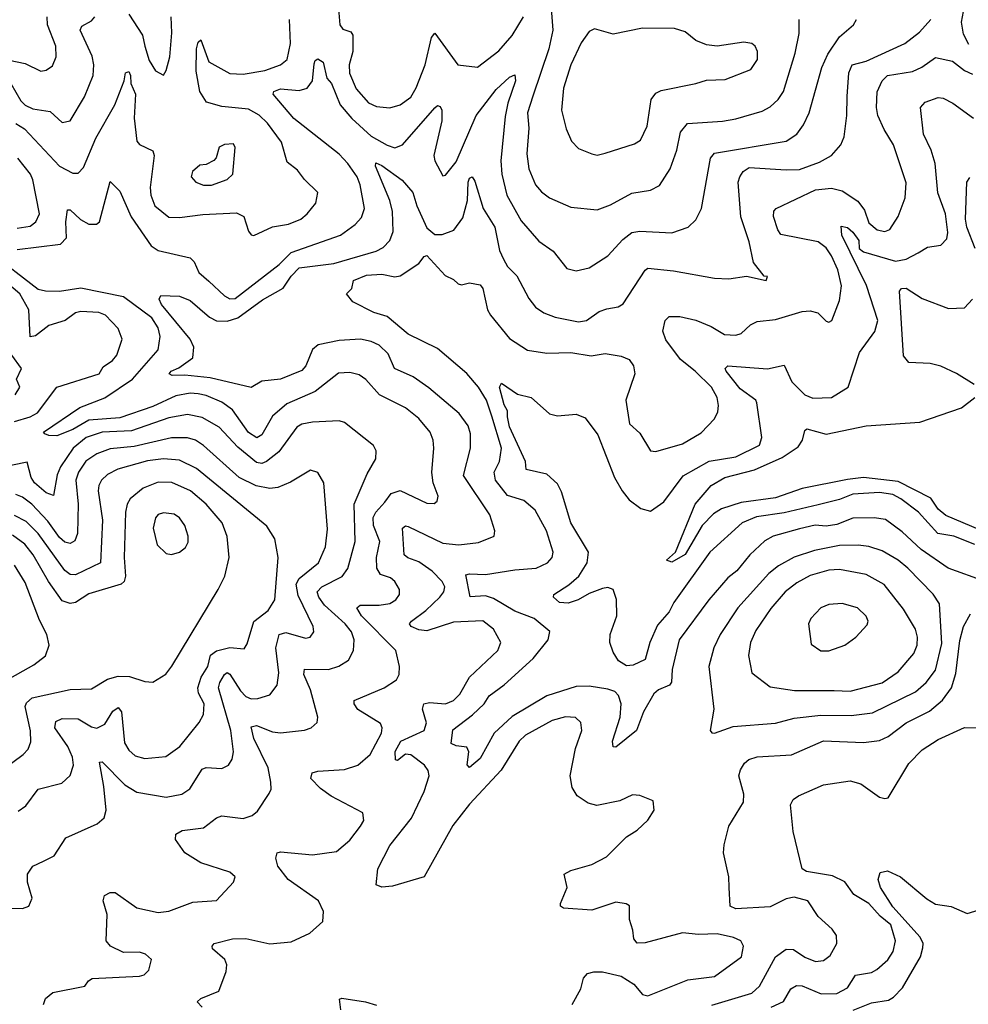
# Model space of a CAD drawing. Extents: x 1550320 to 1685906, y 509093 to 640511.
# Tile 420 of 532: x 1672645 to 1676209, y 570836 to 574535. Entities that reach past the tile are written whole.
import ezdxf

# ---------------------------------------------------------------- set-up
doc = ezdxf.new("R2010")
doc.units = 0

msp = doc.modelspace()

# ---------------------------------------------------------------- linework, layer by layer
at = {"layer": '0CON20XD'}
for points in [[(1676211, 574441), (1676190.2, 574480.2), (1676183.3, 574525), (1676197.7, 574605), (1676164.2, 574735), (1676173.3, 574825), (1676229.8, 574960.2)], [(1674637.8, 574627.8), (1674648.4, 574495), (1674632.8, 574425), (1674572.4, 574247.6), (1674553.4, 574185), (1674557.6, 574127.6), (1674550.8, 574030.9), (1674557.6, 573975), (1674583.1, 573915), (1674605, 573888.5), (1674635, 573865.5), (1674715, 573830.5), (1674815, 573820.9), (1674865, 573839.6), (1674945, 573882.9), (1675015, 573894.5), (1675048.1, 573911.9), (1675088.5, 573975), (1675114, 574045), (1675127.4, 574112.6), (1675154.2, 574145), (1675285, 574153.2), (1675335, 574162.5), (1675435, 574191.1), (1675465, 574207.9), (1675495, 574235.5), (1675514.7, 574265), (1675558.8, 574408.8), (1675573, 574483), (1675572.9, 574535)], [(1673842.9, 574575), (1673848.2, 574515), (1673859.5, 574499.5), (1673888.8, 574488.8), (1673897.1, 574477.1), (1673897.2, 574415), (1673882.7, 574365), (1673884.4, 574334.4), (1673908.8, 574275), (1673955, 574222.2), (1673985, 574208.4), (1674035, 574203.1), (1674075, 574215.4), (1674115, 574243.8), (1674135, 574278.9), (1674168.4, 574365), (1674192.7, 574467.3), (1674205, 574484.3), (1674291.3, 574365), (1674365, 574356.7), (1674445, 574418.2), (1674494.7, 574475), (1674538.1, 574545)], [(1672605, 574383), (1672665, 574370.3), (1672725, 574340.9), (1672744.6, 574345.4), (1672768.5, 574361.5), (1672782.1, 574395), (1672780.7, 574435), (1672749.5, 574515), (1672748.2, 574545)], [(1672612.1, 574295), (1672649.7, 574229.7), (1672665, 574214.1), (1672695, 574200), (1672759.9, 574189.9), (1672805, 574148.6), (1672835, 574154.2), (1672888.9, 574245), (1672921.2, 574325), (1672923.7, 574365), (1672917.2, 574397.2), (1672872.3, 574495), (1672879.1, 574510.9), (1672915, 574530.4), (1672927.5, 574545)], [(1672630.6, 574145), (1672662.5, 574125), (1672795, 573984.7), (1672845, 573958.5), (1672865, 573958.5), (1672885, 573979.4), (1672930.7, 574089.3), (1673002.4, 574215), (1673038, 574305), (1673043.1, 574335), (1673055, 574340), (1673061.9, 574325), (1673062.5, 574295), (1673079.7, 574255), (1673074.8, 574165), (1673085, 574078), (1673095, 574065.5), (1673145, 574042), (1673150, 574025), (1673135.4, 573905), (1673137.1, 573875), (1673153.3, 573835), (1673205, 573792.9), (1673245, 573791.2), (1673333.1, 573803.1), (1673459.1, 573809.1), (1673487.5, 573795), (1673505, 573740), (1673515, 573726.7), (1673525, 573723.8), (1673595, 573757.1), (1673655, 573766.2), (1673700.8, 573785), (1673725.6, 573805), (1673758.1, 573845), (1673765.7, 573885.7), (1673715, 573934), (1673689.1, 573969.1), (1673649.4, 573999.4), (1673628.7, 574075), (1673576.2, 574146.2), (1673545, 574176.5), (1673505, 574198.4), (1673405, 574208.8), (1673347.1, 574225), (1673321.6, 574265), (1673308.3, 574341.7), (1673309.6, 574425), (1673315, 574450), (1673325, 574458.8), (1673356, 574376), (1673435, 574332.4), (1673485, 574330.7), (1673565.8, 574344.2), (1673625, 574365.3), (1673650, 574385), (1673661.9, 574445), (1673658.1, 574535)], [(1672635, 573671.6), (1672798, 573692), (1672820.7, 573715), (1672818.4, 573775), (1672825, 573820), (1672835, 573820), (1672873.9, 573783.9), (1672905, 573766.2), (1672933.6, 573766.4), (1672944.6, 573775.4), (1672985, 573926.7), (1673021.1, 573891.1), (1673064, 573794), (1673138.8, 573685), (1673165, 573668.1), (1673285, 573640), (1673300, 573625), (1673317.5, 573585), (1673355, 573552.7), (1673415, 573497.1), (1673435, 573486.8), (1673455, 573486.9), (1673620.4, 573615), (1673665, 573660.2), (1673850.8, 573725), (1673905.7, 573765), (1673928.8, 573791.2), (1673940.5, 573825), (1673924.3, 573915), (1673913, 573945), (1673877.6, 573995), (1673845, 574029.7), (1673675, 574164.1), (1673597.8, 574255), (1673600, 574265), (1673625, 574275.6), (1673695, 574268.3), (1673725, 574277.3), (1673744.7, 574305), (1673750.8, 574369.2), (1673755, 574382), (1673765, 574387.5), (1673785.2, 574375.2), (1673799.3, 574315), (1673816.5, 574295), (1673849.4, 574215), (1673893.1, 574163.1), (1673965, 574097.7), (1674025, 574063.3), (1674055, 574053.6), (1674083.8, 574065), (1674205, 574204), (1674215, 574212.5), (1674225, 574209.2), (1674231.1, 574195), (1674230.7, 574155), (1674200.4, 574025), (1674204.4, 574005), (1674235, 573948.8), (1674245, 573951.2), (1674285, 574001.1), (1674359.5, 574175), (1674435, 574272), (1674485, 574318.9), (1674505, 574328), (1674507.5, 574305), (1674478.4, 574221.6), (1674468.3, 574171.7), (1674453, 574005), (1674455.8, 573955), (1674475.3, 573875), (1674529.6, 573779.6), (1674595, 573702.2), (1674649.4, 573665), (1674700.6, 573600.6), (1674735, 573591.9), (1674785, 573602.2), (1674855, 573648.2), (1674911, 573709), (1674945, 573735.4), (1674975, 573740), (1675095, 573733.8), (1675155.8, 573755), (1675185, 573782.5), (1675206.4, 573825), (1675240.4, 574015), (1675255, 574033.5), (1675525, 574078.7), (1675564.4, 574105), (1675589.6, 574140.4), (1675610.4, 574185), (1675659.1, 574355), (1675681.3, 574405), (1675725, 574470.5), (1675778.1, 574515), (1675789.4, 574535)], [(1673055.6, 574555.6), (1673106, 574476), (1673115.3, 574434.7), (1673131.5, 574381.5), (1673155, 574342.5), (1673185, 574326.7), (1673195.5, 574344.5), (1673208.5, 574395), (1673216.7, 574485), (1673213.8, 574545)], [(1674173.2, 571893.2), (1674158.8, 571945), (1674163.1, 571965), (1674185, 571970), (1674245, 571964.7), (1674275, 571977.5), (1674298.3, 572001.7), (1674334.3, 572065.7), (1674441.5, 572165), (1674452.7, 572195), (1674425.5, 572245), (1674385, 572276.2), (1674275, 572272.1), (1674175, 572239.1), (1674145, 572242.6), (1674115.6, 572255), (1674110, 572265), (1674116.5, 572275), (1674171.4, 572315), (1674223.4, 572365), (1674238.2, 572385), (1674241.8, 572405), (1674232.8, 572425), (1674195, 572463.8), (1674145, 572497.8), (1674103, 572513), (1674088.9, 572525), (1674083.1, 572625), (1674095, 572633.5), (1674105, 572630.7), (1674235, 572568.1), (1674295, 572562.4), (1674369.3, 572570.7), (1674428, 572595), (1674430.6, 572615), (1674411.1, 572675), (1674312.6, 572822.6), (1674339.1, 572925), (1674338.7, 572978.7), (1674329.6, 573009.6), (1674296.5, 573055), (1674182.2, 573152.2), (1674123.4, 573193.4), (1674052.7, 573225), (1674029, 573279), (1673995, 573311.8), (1673965.6, 573325.6), (1673925, 573334.2), (1673845, 573330), (1673766.9, 573313.1), (1673745, 573295.5), (1673720, 573235), (1673705, 573216.7), (1673625, 573183.9), (1673555, 573177.1), (1673515, 573152.9), (1673360.8, 573189.2), (1673265, 573199.7), (1673218.3, 573198.3), (1673207.1, 573205), (1673214.6, 573215), (1673242.6, 573227.4), (1673295.6, 573265), (1673299.1, 573305), (1673285.9, 573335), (1673177.3, 573465), (1673168.6, 573485), (1673175, 573498.8), (1673245, 573495.7), (1673285, 573480), (1673357.7, 573417.7), (1673384.1, 573404.1), (1673425, 573401.9), (1673464.7, 573414.7), (1673557.3, 573482.7), (1673635, 573525.9), (1673665, 573571.6), (1673695, 573602.3), (1673825, 573618.3), (1673984.8, 573665.2), (1674010.5, 573679.5), (1674035.3, 573705), (1674048.6, 573738.6), (1674045.7, 573814.3), (1674035.5, 573855), (1673982.1, 573985), (1673982.8, 573997.2), (1674005, 573987.1), (1674081.8, 573931.8), (1674121.6, 573885), (1674136.7, 573835), (1674175, 573753.5), (1674205, 573727.3), (1674232.6, 573727.4), (1674275.8, 573744.2), (1674309.7, 573790.3), (1674327.8, 573855), (1674329.5, 573925), (1674335, 573939.1), (1674345, 573944.4), (1674355, 573928), (1674386.5, 573825), (1674430, 573755), (1674447.7, 573667.7), (1674462.5, 573635), (1674478.2, 573608.2), (1674512.8, 573572.8), (1674557.7, 573487.7), (1674583.3, 573455), (1674613.6, 573433.6), (1674657, 573417), (1674745, 573400.4), (1674775, 573404.6), (1674821.5, 573438.5), (1674850.9, 573449.1), (1674893.3, 573456.7), (1674912.6, 573467.4), (1674995, 573594.2), (1675005, 573601.1), (1675101.9, 573591.9), (1675255, 573563.3), (1675309.1, 573560.9), (1675375, 573571.2), (1675450, 573555), (1675455, 573570), (1675441.7, 573571.7), (1675402.3, 573622.3), (1675385, 573700), (1675353.7, 573793.7), (1675344.7, 573925), (1675350, 573945), (1675362.5, 573965), (1675385, 573979.6), (1675525, 573970.2), (1675575, 573972.4), (1675649.9, 574000.1), (1675694.4, 574025), (1675730, 574065), (1675742.1, 574095), (1675752.8, 574175), (1675754.3, 574245.7), (1675760.5, 574335), (1675772.9, 574365), (1675825, 574379.4), (1675970.6, 574445), (1676025, 574488.2), (1676068.4, 574535)], [(1674815, 574025.7), (1674845, 574033.1), (1674955, 574067.8), (1674977.4, 574082.6), (1675002.9, 574135), (1675017.8, 574235), (1675035, 574259.2), (1675055, 574268.9), (1675185, 574294.5), (1675225, 574307.8), (1675295, 574310), (1675392.4, 574347.6), (1675416.7, 574385), (1675416.9, 574415), (1675407.5, 574435), (1675395, 574445.8), (1675365, 574450.6), (1675265, 574435.5), (1675225, 574440), (1675185, 574456.7), (1675145, 574488.9), (1675105, 574501.2), (1674985, 574502.3), (1674875, 574480.4), (1674805, 574500.8), (1674785, 574490), (1674755, 574448), (1674715.4, 574365), (1674687.9, 574277.9), (1674681.1, 574195), (1674697.8, 574125), (1674718.3, 574078.3), (1674745, 574050.8), (1674795, 574031.4), (1674815, 574025.7)], [(1676272.5, 572425), (1676132.9, 572475), (1676031.3, 572545), (1675960.9, 572610.9), (1675897.7, 572657.7), (1675855, 572664.2), (1675775, 572662), (1675715, 572638.8), (1675675, 572632.4), (1675634, 572636), (1675575, 572622.6), (1675476, 572595), (1675445, 572576.8), (1675387.7, 572525), (1675339.2, 572465), (1675305, 572437.9), (1675234.6, 572355), (1675122.8, 572205), (1675096, 572094), (1675093.4, 572046.6), (1675086.7, 572035), (1675045, 572017.1), (1675027.3, 572002.7), (1674988.7, 571935), (1674962.2, 571865), (1674885, 571801.9), (1674875, 571803.8), (1674871.9, 571825), (1674901.5, 571915), (1674904.7, 571965), (1674895, 571996.7), (1674881.1, 572011.1), (1674855, 572020.3), (1674785, 572031.9), (1674735, 572030), (1674624.9, 571995.1), (1674495, 571916.9), (1674427.8, 571855), (1674375, 571759.1), (1674335, 571726.2), (1674326, 571736), (1674332.1, 571785), (1674325, 571802.5), (1674285, 571807.3), (1674266.5, 571816.5), (1674272.2, 571867.8), (1674346.2, 571923.8), (1674389.5, 571965), (1674408.9, 571995), (1674465, 572035.7), (1674574.2, 572135), (1674630.4, 572205), (1674636.6, 572236.6), (1674577.5, 572285), (1674505, 572313), (1674425, 572360.8), (1674395, 572370.5), (1674337.3, 572367.3), (1674321.1, 572448.9), (1674335, 572453.8), (1674395, 572450.5), (1674505, 572468.7), (1674585, 572474.7), (1674628.5, 572495), (1674645.5, 572515), (1674649.1, 572535), (1674623.8, 572615), (1674582, 572692), (1674539.3, 572729.3), (1674477.1, 572747.1), (1674432.5, 572805), (1674427.2, 572835), (1674447.2, 572875), (1674455.2, 572925), (1674418.4, 573045), (1674399.2, 573105), (1674368.8, 573155), (1674325, 573205.4), (1674215, 573300), (1674105, 573353.3), (1674025, 573419.5), (1673975, 573434.4), (1673896.2, 573475), (1673873.3, 573505), (1673892.5, 573525), (1673898.8, 573555), (1673947.5, 573575), (1674005, 573578.3), (1674055, 573568.5), (1674075, 573572.9), (1674145, 573618.8), (1674165, 573645.8), (1674175, 573648.6), (1674243.4, 573573.4), (1674275, 573559.2), (1674292.6, 573542.6), (1674305, 573539.2), (1674335, 573546), (1674375, 573538.6), (1674385.3, 573525.3), (1674402.8, 573445), (1674413.8, 573425), (1674485, 573337.3), (1674553.3, 573293.3), (1674625, 573282.3), (1674715, 573284), (1674791.7, 573271.7), (1674845, 573280.9), (1674905, 573271.4), (1674935, 573258.1), (1674950.9, 573235), (1674955.4, 573205), (1674922.2, 573105), (1674936.6, 573016.6), (1674975, 572981.4), (1675015, 572915.8), (1675035, 572912.2), (1675135, 572941.3), (1675205, 572982.9), (1675255.5, 573035), (1675268, 573062), (1675270.4, 573085), (1675265.3, 573115), (1675243.9, 573155), (1675183.2, 573215), (1675128.1, 573258.1), (1675071.9, 573331.9), (1675061.4, 573365), (1675069.4, 573405), (1675085, 573419.4), (1675125, 573420), (1675185, 573405.8), (1675242.8, 573382.7), (1675292.4, 573352.4), (1675335, 573349.5), (1675355, 573355.6), (1675390.9, 573389.1), (1675415, 573401.2), (1675485, 573408.5), (1675585, 573438.2), (1675615, 573441.4), (1675643.2, 573433.2), (1675675, 573402), (1675685, 573398.8), (1675696.2, 573405), (1675725, 573480), (1675732.3, 573535), (1675719.1, 573595), (1675695, 573647.3), (1675675, 573678.2), (1675645, 573699.8), (1675505, 573727.9), (1675493.4, 573745), (1675477.1, 573795), (1675477.8, 573815), (1675487.5, 573825), (1675635, 573895.8), (1675695, 573902.5), (1675735, 573892), (1675793.3, 573853.3), (1675819.4, 573819.4), (1675835, 573771.1), (1675866, 573745), (1675895, 573739.1), (1675913.5, 573746.5), (1675945, 573796), (1675972.2, 573865), (1675975, 573922.5), (1675927.5, 574065), (1675892.4, 574122.4), (1675869.5, 574175), (1675864.2, 574205), (1675866.2, 574263.8), (1675885.3, 574305), (1675905, 574325.7), (1675999.7, 574340.3), (1676033.8, 574356.2), (1676085, 574392.4), (1676148.9, 574378.9), (1676195, 574343.6), (1676225, 574330.6)], [(1676232.8, 572562.8), (1676155, 572594.7), (1676094.5, 572604.5), (1676021.1, 572685), (1675955.1, 572735.1), (1675925, 572750.9), (1675875, 572758.2), (1675775, 572753.1), (1675725, 572732.4), (1675645, 572712), (1675517.2, 572682.8), (1675412.7, 572667.3), (1675359.1, 572645), (1675237.8, 572535), (1675103, 572345), (1675085, 572310.9), (1675040.8, 572260.8), (1675012.4, 572195), (1674995, 572131.9), (1674950, 572110), (1674925, 572107.8), (1674895, 572126.7), (1674875, 572158.8), (1674862, 572195), (1674863, 572225), (1674887.9, 572295), (1674886.8, 572356.8), (1674874.7, 572394.7), (1674855, 572401.8), (1674835, 572398.2), (1674785, 572379.2), (1674743.3, 572355), (1674705, 572343.3), (1674672.5, 572345), (1674650, 572365), (1674651.2, 572375), (1674708.5, 572411.5), (1674746, 572444), (1674776.8, 572495), (1674781.6, 572535), (1674715.3, 572644.7), (1674680.7, 572760.7), (1674665, 572790.9), (1674625, 572828.1), (1674547.5, 572845), (1674544.7, 572875.3), (1674485, 573005.3), (1674477.2, 573042.8), (1674477.5, 573065), (1674465, 573088.1), (1674447.3, 573155), (1674455, 573170), (1674515, 573128.6), (1674566.2, 573115), (1674635, 573054.5), (1674665, 573046.5), (1674735, 573052.9), (1674768.9, 573038.9), (1674817.3, 572975), (1674879.6, 572815), (1674908.2, 572765), (1674935, 572731.8), (1674978.8, 572698.8), (1675015, 572688.2), (1675065, 572723.2), (1675138.2, 572821.8), (1675235, 572876.6), (1675335, 572892.2), (1675425, 572936.5), (1675432.6, 572965), (1675414.6, 573095), (1675410, 573105), (1675351.7, 573148.3), (1675298.8, 573215), (1675295.6, 573225), (1675305.5, 573234.5), (1675455, 573223.8), (1675516.9, 573236.9), (1675545.4, 573175), (1675595, 573126.2), (1675625, 573113.5), (1675695, 573116.2), (1675757.8, 573155), (1675800.6, 573285), (1675857.1, 573362.9), (1675869.1, 573405), (1675826, 573536), (1675733.8, 573725), (1675731.2, 573758.8), (1675755, 573753.8), (1675775, 573736.8), (1675797, 573705), (1675798.9, 573675), (1675815, 573663.1), (1675935, 573628), (1675974.8, 573635.2), (1676020.4, 573659.6), (1676055, 573680), (1676105, 573687.5), (1676127.8, 573712.2), (1676132, 573735), (1676123.2, 573805), (1676094.1, 573884.1), (1676084.3, 573995), (1676069.1, 574045), (1676040.6, 574105), (1676028.8, 574205), (1676046.7, 574225), (1676095, 574242.5), (1676115, 574240), (1676151.2, 574221.2), (1676228.5, 574165)], [(1673335, 573912.7), (1673365, 573913.5), (1673424.4, 573935), (1673445.9, 573955), (1673454, 574055), (1673448.3, 574068.3), (1673415, 574065.7), (1673394.2, 574055.8), (1673383.6, 574016.4), (1673373.9, 574006.1), (1673345, 573991.2), (1673321.7, 573988.3), (1673293.8, 573965), (1673288.8, 573945), (1673306.2, 573925), (1673335, 573912.7)], [(1672635, 573751.9), (1672685, 573759.7), (1672706, 573775), (1672719.5, 573805), (1672695, 573933.3), (1672685.2, 573955), (1672638.6, 574015)], [(1676234.2, 573675), (1676203.1, 573755), (1676198.4, 573785), (1676203.5, 573925), (1676215, 573942)], [(1674017.3, 572722.7), (1674040.4, 572755), (1674075, 572766.4), (1674175, 572718.2), (1674202.1, 572717.9), (1674213.4, 572726.6), (1674216.7, 572745), (1674198.2, 572795), (1674194, 572834), (1674201.5, 572925), (1674198.5, 572955), (1674187.1, 572985), (1674145, 573036.9), (1674095, 573077.1), (1673997.3, 573125), (1673945, 573182.7), (1673920.6, 573200.6), (1673885, 573209.6), (1673843.3, 573206.7), (1673755, 573137.8), (1673648.6, 573091.4), (1673594.8, 573045.2), (1673555.2, 572974.8), (1673536.1, 572963.9), (1673505, 572984.7), (1673445, 573069.7), (1673405, 573097.7), (1673345, 573123.1), (1673315, 573128.9), (1673285, 573131.4), (1673232, 573122), (1673145, 573081.7), (1673020.7, 573039.3), (1672905, 573030.3), (1672845, 572995.2), (1672785, 572972.1), (1672755, 572972.9), (1672739.7, 572979.7), (1672734.3, 572985), (1672871.4, 573078.6), (1672965, 573114.3), (1673069.2, 573185), (1673165.6, 573294.4), (1673172.8, 573345), (1673165, 573376.7), (1673141.7, 573415), (1673035, 573493.3), (1672875, 573525.8), (1672794, 573514), (1672742.5, 573515), (1672715, 573521.6), (1672531.3, 573661.3)], [(1672625, 573025.2), (1672685, 573043.1), (1672711.4, 573058.6), (1672785, 573153.9), (1672944, 573205), (1672958.9, 573231.1), (1672993.8, 573255), (1673010, 573275), (1673030, 573335), (1673015, 573374.2), (1672967.1, 573425), (1672942.5, 573435), (1672875, 573438.5), (1672855, 573433.6), (1672815.3, 573404.7), (1672755, 573386.5), (1672705, 573347.3), (1672685, 573343.8), (1672679, 573445), (1672645.3, 573505.3), (1672535, 573597.4)], [(1676231.2, 573165), (1676165, 573205.3), (1676105, 573233), (1676065, 573242.7), (1675985, 573247.5), (1675965, 573272), (1675950.5, 573515), (1675957.8, 573525), (1675975, 573526.7), (1676035, 573487), (1676135, 573450.2), (1676195, 573451.8), (1676225, 573484.4)], [(1672628.2, 573125), (1672645.4, 573155), (1672633.5, 573185), (1672652.2, 573225), (1672615.6, 573275)], [(1676255, 572617.7), (1676125, 572671.9), (1676095, 572696.7), (1676067.6, 572737.6), (1675945, 572800.1), (1675815.2, 572814.8), (1675755, 572807.4), (1675585, 572773.9), (1675485, 572739.2), (1675355, 572721.5), (1675282, 572698), (1675251.8, 572678.2), (1675209.5, 572635), (1675145, 572526.2), (1675095, 572496.5), (1675074.6, 572505), (1675108.6, 572535), (1675183.3, 572715), (1675243.3, 572785), (1675294.4, 572815), (1675405, 572844), (1675509.2, 572890.8), (1675569.5, 572930.5), (1675585.4, 572955), (1675595, 572992), (1675602.5, 572997.5), (1675675, 572977.8), (1675825, 573009), (1676027, 573023), (1676182.8, 573077.2), (1676233.3, 573115)], [(1673737.2, 572017.2), (1673712.4, 572075), (1673715.4, 572094.6), (1673805, 572094.2), (1673843.7, 572106.4), (1673880.6, 572129.4), (1673899.1, 572165), (1673901.6, 572205), (1673891.7, 572235), (1673867.9, 572265), (1673790.4, 572335), (1673768.9, 572365), (1673763.2, 572385), (1673779.6, 572405), (1673856.7, 572443.3), (1673877.2, 572472.8), (1673905.7, 572575), (1673901.9, 572715), (1673950.8, 572829.2), (1673982.9, 572885), (1673984.3, 572915), (1673974, 572935), (1673865, 573022.2), (1673845, 573028.5), (1673745, 573022.7), (1673705, 573015.3), (1673685.6, 573004.4), (1673618.9, 572911.1), (1673571.8, 572875), (1673555, 572868.1), (1673535, 572871.9), (1673465, 572928.9), (1673394, 573004), (1673330.8, 573040.8), (1673275, 573052), (1673205, 573039.3), (1673065, 572990.5), (1672955, 572984.8), (1672895, 572965.6), (1672846.4, 572925), (1672798.3, 572855), (1672785.5, 572825), (1672772.2, 572747.8), (1672745, 572757.5), (1672701, 572795), (1672688.7, 572815), (1672673.2, 572873.2), (1672568.2, 572851.8)], [(1672602.7, 571197.3), (1672655, 571195.6), (1672678.8, 571205), (1672691.4, 571235), (1672673.8, 571295), (1672674.6, 571325), (1672695, 571355.6), (1672734.4, 571374.4), (1672775, 571394.4), (1672818.6, 571461.4), (1672936.2, 571513.8), (1672962.7, 571537.3), (1672969.4, 571565), (1672961.4, 571655), (1672945, 571746.2), (1672955, 571747.1), (1673040.5, 571660.5), (1673085, 571632.5), (1673195, 571614), (1673254, 571625), (1673283.9, 571646.1), (1673330.2, 571719.8), (1673345, 571725.7), (1673405, 571721.9), (1673429.2, 571735), (1673442.8, 571757.2), (1673447.7, 571785), (1673438.8, 571865), (1673392, 572025), (1673396.5, 572045), (1673415, 572075.4), (1673425, 572082.3), (1673435, 572076.1), (1673474, 572014), (1673495, 571992.3), (1673515, 571983.7), (1673540, 571985), (1673585, 571998.9), (1673612.7, 572035), (1673618.2, 572081.8), (1673607.9, 572175), (1673620.4, 572225), (1673645, 572232.5), (1673718.3, 572211.7), (1673736, 572215), (1673750.6, 572235), (1673747.5, 572255), (1673691.3, 572371.3), (1673683.5, 572415), (1673694.6, 572435.4), (1673768, 572495), (1673794.1, 572555), (1673801.5, 572621.5), (1673788.1, 572795), (1673765, 572834), (1673737.3, 572842.7), (1673662.6, 572797.4), (1673615, 572777.6), (1673585, 572774.2), (1673533.6, 572783.6), (1673469.3, 572815), (1673335, 572934.7), (1673305, 572955.3), (1673276, 572964), (1673215, 572963.6), (1673075, 572931.6), (1672985, 572922.6), (1672935, 572904), (1672894.1, 572875.9), (1672865.7, 572835), (1672856.1, 572805), (1672864.7, 572715.3), (1672861.7, 572605), (1672852.5, 572577.5), (1672835, 572567.1), (1672815, 572572.7), (1672795, 572589.8), (1672750.9, 572650.9), (1672690.8, 572715), (1672655, 572741.6), (1672630.9, 572750.9)], [(1672638.7, 571561.3), (1672668.4, 571581.6), (1672715, 571644.5), (1672802.8, 571667.2), (1672834.1, 571695.9), (1672847.6, 571735), (1672843.5, 571765), (1672825.9, 571805), (1672776.8, 571875), (1672781.2, 571898.8), (1672805, 571909.4), (1672865, 571908), (1672915, 571878.3), (1672935, 571873.3), (1672965, 571888.6), (1672995, 571937.1), (1673015, 571950.9), (1673027.8, 571935), (1673038.8, 571818.8), (1673055, 571791.2), (1673079, 571769), (1673115, 571759.6), (1673193.5, 571766.5), (1673246.9, 571805), (1673319.1, 571895), (1673335.4, 571925), (1673338.6, 571965), (1673316.8, 572005), (1673314.1, 572025), (1673326.5, 572065), (1673351.9, 572105), (1673362.2, 572147.8), (1673385, 572163.8), (1673435, 572176.4), (1673488.1, 572171.9), (1673500, 572190), (1673525, 572274.5), (1673578.5, 572315), (1673603.5, 572355), (1673615.6, 572515), (1673603.3, 572585), (1673572.9, 572632.9), (1673309.2, 572849.2), (1673245, 572879.8), (1673185, 572885.2), (1673125, 572877.8), (1673013.6, 572846.4), (1672975, 572826.6), (1672952.7, 572805), (1672941.9, 572785), (1672939.8, 572765), (1672956.7, 572655), (1672948, 572495), (1672855, 572450), (1672835, 572450.8), (1672815, 572465.8), (1672714.8, 572605), (1672669.2, 572649.3), (1672625, 572672.9)], [(1672585, 571720.8), (1672657.5, 571775), (1672676.9, 571795), (1672687.4, 571822.6), (1672686.1, 571863.9), (1672665.3, 571954.7), (1672671, 571969), (1672692.5, 571987.5), (1672835, 572018.9), (1672915, 572021.8), (1672975, 572058), (1673015, 572069.3), (1673057, 572067), (1673115, 572048.5), (1673145, 572046.9), (1673193.7, 572076.3), (1673216.7, 572106.7), (1673390.6, 572395), (1673415.6, 572445), (1673432.1, 572515), (1673425, 572593.3), (1673405.3, 572645), (1673345.8, 572715), (1673286.9, 572765), (1673216.3, 572796.3), (1673165, 572797.7), (1673108.5, 572775), (1673059.6, 572735), (1673048.2, 572715), (1673042.5, 572685), (1673037.1, 572515), (1673042.6, 572445), (1673037.1, 572425), (1673026, 572414), (1672905, 572377.9), (1672855, 572345.8), (1672835, 572341.4), (1672805, 572351.5), (1672753.3, 572425), (1672696, 572525), (1672664.6, 572564.6), (1672618, 572598)], [(1673330, 570825), (1673312, 570845), (1673325, 570857.5), (1673393.8, 570885), (1673420.5, 570959.5), (1673423.1, 570985), (1673415.5, 571005), (1673369.2, 571045), (1673368, 571055), (1673376.2, 571065), (1673445, 571082.3), (1673495, 571082.9), (1673585, 571063.4), (1673665, 571071.5), (1673735, 571102.9), (1673783.3, 571146.7), (1673785.8, 571185), (1673767.6, 571225), (1673653.9, 571305), (1673615.4, 571355), (1673607.5, 571385), (1673612.5, 571405), (1673625, 571408.8), (1673745, 571397.5), (1673835, 571410.6), (1673885, 571452.5), (1673925.6, 571505), (1673937.3, 571527.3), (1673934, 571555), (1673815, 571618.2), (1673775, 571646.6), (1673739.2, 571685), (1673744, 571706), (1673765, 571712.3), (1673865, 571718.1), (1673915, 571734.3), (1673961.4, 571775), (1674004, 571855), (1674006.9, 571875), (1674000.7, 571890.7), (1673915, 571943.8), (1673901.5, 571965), (1673902.2, 571977.8), (1674014.2, 572025), (1674061.2, 572055), (1674071.2, 572075), (1674072.5, 572105), (1674058.1, 572165), (1673928.8, 572295), (1673911.5, 572325), (1673924.2, 572335.8), (1673995, 572335.2), (1674035, 572341.4), (1674057.8, 572355), (1674071.5, 572375), (1674072.5, 572395), (1674054.5, 572425), (1674037.6, 572437.6), (1674000.5, 572450.5), (1673986.2, 572475), (1673985.2, 572515), (1673997.6, 572575), (1673974.8, 572635), (1673973, 572665), (1673982.7, 572685), (1674017.3, 572722.7)], [(1673215, 572525.6), (1673245, 572534.4), (1673268.3, 572551.7), (1673277.4, 572572.6), (1673278.5, 572595), (1673265.3, 572635.3), (1673245, 572663.1), (1673225, 572677.3), (1673185, 572682.7), (1673165, 572675.6), (1673155, 572663.8), (1673146.9, 572625), (1673162.1, 572562.1), (1673195, 572530), (1673215, 572525.6)], [(1675255, 571854.4), (1675325, 571879.3), (1675485, 571892.2), (1675555, 571911.3), (1675655, 571922.6), (1675768.9, 571921.1), (1675848.3, 571931.7), (1676009.9, 572010.1), (1676051.1, 572045), (1676085, 572091.5), (1676109, 572191), (1676100.4, 572340.4), (1676077, 572377), (1675982.2, 572475), (1675945.4, 572505), (1675885, 572539.4), (1675835, 572555.7), (1675795, 572561.2), (1675725, 572559.1), (1675631.3, 572541.3), (1675554.3, 572515.7), (1675496.2, 572483.8), (1675458.9, 572455), (1675342.4, 572325), (1675277.2, 572225), (1675253.3, 572175), (1675233.8, 572105), (1675253.1, 571945), (1675239.2, 571865), (1675245, 571856.2), (1675255, 571854.4)], [(1672589.7, 572050.3), (1672698.5, 572111.5), (1672742, 572145), (1672756, 572185), (1672747.5, 572225), (1672719.6, 572279.6), (1672665, 572420.5), (1672625.8, 572485.8)], [(1675765, 572012.8), (1675885, 572044.2), (1675944.8, 572085.2), (1676004.2, 572154.2), (1676016.7, 572185), (1676018.5, 572215), (1676010, 572245), (1675965, 572320.6), (1675892.9, 572412.9), (1675825, 572450.8), (1675725, 572468.9), (1675685, 572467.3), (1675615, 572447.4), (1675565, 572419.3), (1675520.8, 572385), (1675466.4, 572323.6), (1675410.1, 572239.9), (1675390.7, 572195), (1675383.3, 572146.7), (1675395, 572080.8), (1675465, 572029.4), (1675555.3, 572015.3), (1675705, 572014.7), (1675765, 572012.8)], [(1675655, 572164.2), (1675685, 572164.4), (1675745, 572185.7), (1675786, 572215), (1675828.7, 572261.3), (1675832.5, 572275), (1675825, 572293.8), (1675792, 572325), (1675735, 572342.1), (1675685, 572338.5), (1675654.2, 572325), (1675617.1, 572285), (1675608, 572265), (1675618.8, 572188.8), (1675655, 572164.2)], [(1675245, 570833), (1675395, 570878.1), (1675424.1, 570905), (1675485, 571014.7), (1675525, 571043.8), (1675552.3, 571042.3), (1675595, 571013.6), (1675635, 570997.6), (1675665, 571001.3), (1675689.9, 571020.1), (1675714.4, 571065), (1675713.1, 571095), (1675697.9, 571117.9), (1675645, 571165.6), (1675605.7, 571225), (1675555, 571239.3), (1675525, 571232), (1675465, 571201.8), (1675335, 571195.4), (1675314, 571205), (1675310.6, 571275), (1675308.6, 571315), (1675289.4, 571405), (1675291.1, 571435), (1675309.5, 571505), (1675364.7, 571595), (1675365.9, 571625), (1675346.9, 571695), (1675352.4, 571717.6), (1675367.6, 571742.4), (1675384.6, 571755.4), (1675415, 571766.4), (1675545, 571772.9), (1675665, 571826.5), (1675815, 571819.4), (1675875, 571827.3), (1675907.2, 571842.8), (1675975, 571894.1), (1676062.9, 571937.1), (1676111.7, 571978.3), (1676146.3, 572025), (1676161.7, 572078.3), (1676177.2, 572202.8), (1676190.4, 572255), (1676217.5, 572302.5)], [(1672734.6, 570835.4), (1672742.4, 570857.6), (1672769, 570881), (1672890, 570905), (1672903.8, 570925), (1672917.1, 570932.9), (1673095, 570942.1), (1673112.7, 570947.3), (1673130, 570965), (1673140, 571005), (1673118, 571025), (1673095, 571031.5), (1673035, 571030.5), (1672985.7, 571055), (1672970.5, 571075), (1672973.2, 571173.2), (1672958.1, 571225), (1672963.3, 571245), (1672985, 571256), (1673003.9, 571256.1), (1673085, 571198.5), (1673165, 571180.7), (1673205, 571186.2), (1673295, 571219.4), (1673385, 571226.7), (1673448.6, 571295), (1673454, 571315), (1673435, 571332.9), (1673325, 571368.1), (1673265.4, 571405.4), (1673230, 571455), (1673231.2, 571475), (1673255, 571488.9), (1673335, 571499.6), (1673385, 571536.7), (1673405, 571544.5), (1673485, 571533.8), (1673518, 571545), (1673538.1, 571561.9), (1673582.5, 571627.5), (1673589.4, 571645), (1673589.1, 571670.9), (1673578.7, 571725), (1673524.7, 571835), (1673515, 571878.8), (1673535, 571883.9), (1673595, 571860.2), (1673625, 571856.2), (1673715, 571866.5), (1673740, 571875), (1673762.5, 571895), (1673764.5, 571915), (1673737.2, 572017.2)], [(1674720.8, 570835), (1674752.7, 570895), (1674763.6, 570935), (1674778.5, 570951.5), (1674801.5, 570958.5), (1674835, 570958.8), (1674905, 570941.5), (1674952.2, 570912.2), (1674985, 570873.1), (1675005, 570867.5), (1675155, 570927.7), (1675255, 570941.2), (1675356.9, 571015), (1675364.2, 571054.2), (1675354, 571075), (1675327.1, 571087.1), (1675265, 571100.7), (1675195, 571098.2), (1675135, 571104.6), (1674995, 571066.7), (1674965, 571066), (1674951.7, 571081.7), (1674948.9, 571115), (1674935.8, 571155), (1674936, 571206), (1674924, 571214), (1674885, 571219.5), (1674795, 571190), (1674687.5, 571197.5), (1674676.7, 571205), (1674676.2, 571215), (1674701.9, 571275), (1674690.8, 571325), (1674715, 571339.4), (1674795, 571361.2), (1674849.4, 571390.6), (1674924.7, 571465.3), (1674965, 571490.5), (1675005, 571528.1), (1675028.2, 571565), (1675025, 571600.8), (1674975, 571620), (1674947.3, 571622.7), (1674899.5, 571600.5), (1674813.6, 571583.6), (1674781.2, 571591.2), (1674739.2, 571619.2), (1674720.7, 571650.7), (1674712.7, 571695), (1674732.6, 571797.4), (1674757.5, 571865), (1674753.1, 571895), (1674733.1, 571913.1), (1674695, 571916.1), (1674645, 571902.4), (1674545, 571846.9), (1674521.4, 571825), (1674453.9, 571716.1), (1674335, 571587.7), (1674272, 571508), (1674165, 571315.7), (1674045, 571280), (1674005, 571276), (1673983.8, 571285), (1673990, 571345), (1674035, 571432.9), (1674117.5, 571535), (1674164.7, 571635), (1674182.8, 571695), (1674180, 571715), (1674166.2, 571735), (1674115, 571772.9), (1674095, 571775.3), (1674065, 571751.9), (1674056.7, 571755), (1674056.2, 571786.2), (1674077.2, 571825), (1674164.6, 571865), (1674173.2, 571893.2)], [(1675468.5, 570825), (1675515, 570846.6), (1675542.5, 570895), (1675563.6, 570906.4), (1675585.2, 570905.2), (1675655.9, 570875.9), (1675715, 570877.4), (1675755, 570898.5), (1675784.5, 570945.5), (1675845, 570955.8), (1675865, 570966.7), (1675907.1, 571002.9), (1675926.9, 571035), (1675934.7, 571074.7), (1675917.6, 571135), (1675877.2, 571167.2), (1675834.6, 571215), (1675778.6, 571248.6), (1675745, 571296.9), (1675698.9, 571318.9), (1675601.2, 571335), (1675584.2, 571345), (1675550.6, 571485), (1675540.6, 571585), (1675550.8, 571605), (1675570.9, 571619.1), (1675665, 571661.1), (1675765, 571675.6), (1675805, 571664.5), (1675875, 571614), (1675895, 571608.8), (1675907.7, 571612.3), (1675985, 571740.6), (1676035, 571792.1), (1676095, 571830.8), (1676195, 571875.6), (1676245.6, 571874.4)], [(1676038.6, 571048.6), (1676038.8, 571065), (1676028.2, 571088.2), (1675925, 571202.8), (1675879, 571275), (1675870.3, 571305), (1675878.3, 571331.7), (1675905, 571337.5), (1675954.7, 571315), (1676052.5, 571232.5), (1676085, 571212.6), (1676145, 571203.6), (1676205, 571177.1), (1676261.9, 571195)], [(1675776, 570814), (1675845, 570842.3), (1675908.7, 570851.3), (1675927.4, 570862.6), (1675961.6, 570898.4), (1676029.5, 571015), (1676038.6, 571048.6)], [(1673852, 570815), (1673846.7, 570855), (1673855, 570859.2), (1673944.6, 570845.4), (1673985, 570832.6)]]:
    msp.add_lwpolyline(points, dxfattribs=at)

doc.saveas('drawing.dxf')
